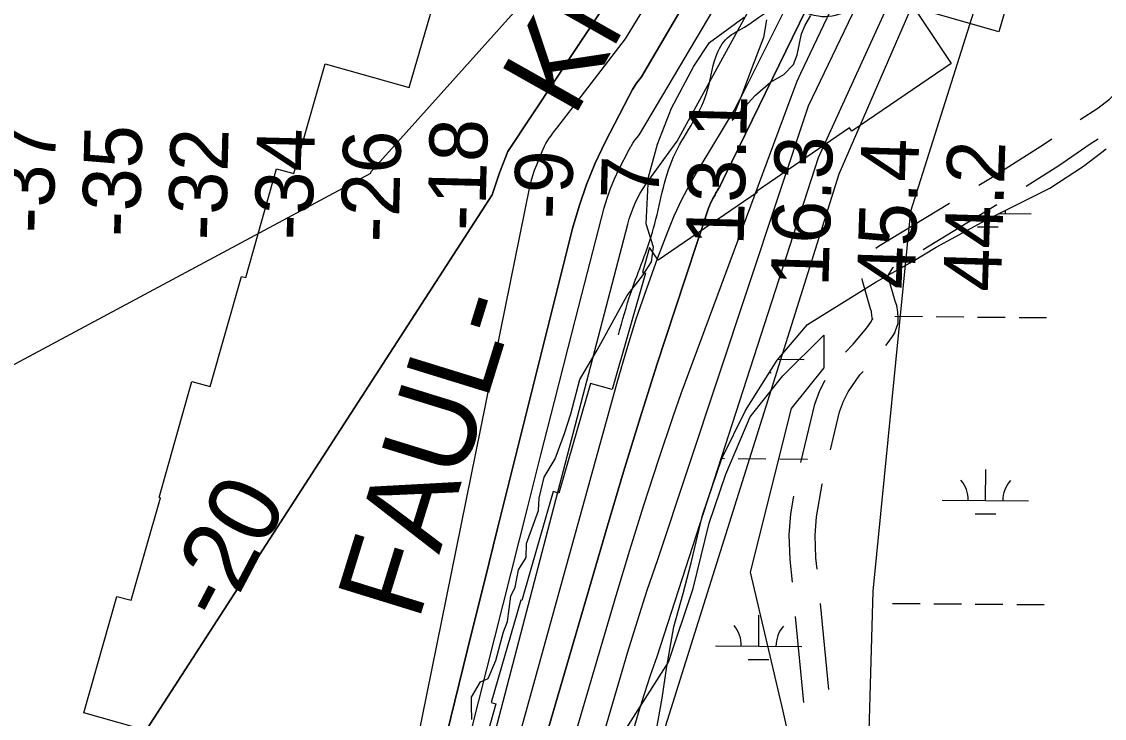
# Model space of a CAD drawing. Extents: x 3271442 to 3309282, y 752266 to 777610.
# Drawn here: x 3287333 to 3288588, y 759879 to 760687 of the extents above; entities that cross this region are included whole.
import ezdxf

# ---------------------------------------------------------------- set-up
doc = ezdxf.new("R2010")
doc.units = 0
for name, color, linetype in [('V-RIVR-EDGE', 7, 'Continuous'), ('V-RIVR-RANG', 7, 'Continuous'), ('V-ROAD-CNTR', 7, 'Continuous'), ('V-RRAP-FSHR', 7, 'Continuous'), ('V-RRAP-RVMT', 7, 'Continuous'), ('V-RRAP-RVMT-IDEN', 7, 'Continuous'), ('V-SITE-VEGE', 7, 'Continuous'), ('V-TOPO-DPTH', 7, 'Continuous'), ('V-TOPO-MAJR', 7, 'Continuous'), ('V-TOPO-MINR', 7, 'Continuous'), ('V-TOPO-MINR-IDEN', 7, 'Continuous'), ('V-TOPO-WATR', 7, 'Continuous'), ('V-WETL-SWMP', 7, 'Continuous')]:
    doc.layers.add(name, color=color, linetype=linetype)

msp = doc.modelspace()

# ---------------------------------------------------------------- linework, layer by layer
at = {"layer": 'V-RIVR-EDGE'}
for points in [[(3287854.9, 759878.2), (3287854.5, 759893.9), (3287854.5, 759903.9), (3287865, 759921.7), (3287873.7, 759925.6), (3287882.8, 759946.4), (3287891.6, 759979.9), (3287896, 759991.6), (3287900, 760021.1), (3287905.2, 760031.5), (3287908.7, 760051.5), (3287917.9, 760065.9), (3287918, 760081.9), (3287932, 760120.2), (3287932.9, 760134.5), (3287938.6, 760158.8), (3287951.2, 760180.1), (3287962.2, 760209.6), (3287969.6, 760232.2), (3287980.1, 760272.2), (3288000.2, 760306), (3288034.7, 760369.4), (3288052.6, 760392.4), (3288063.1, 760408.5), (3288065.3, 760425.4), (3288056.7, 760452.4), (3288059.4, 760506.7), (3288069.9, 760544.9), (3288086.1, 760586.6), (3288111.9, 760635.2), (3288130.2, 760662.6), (3288170.3, 760692)], [(3288196.3, 760688.9), (3288192.8, 760668.5), (3288181, 760637.2), (3288166.1, 760598.2), (3288159.6, 760581.7), (3288156.5, 760572.1), (3288183.5, 760601.6), (3288200.9, 760616.8), (3288216.2, 760625.4), (3288227.5, 760637.1), (3288231.9, 760648.4), (3288236.7, 760672.8), (3288241.1, 760682.7), (3288247.6, 760694)]]:
    msp.add_lwpolyline(points, dxfattribs=at)
at = {"layer": 'V-ROAD-CNTR'}
for p, q in [((3288377.8, 760422.9), (3288463.2, 760474.8)), ((3288268.4, 759913), (3288258.7, 760012.5)), ((3288239.7, 759898), (3288230, 759997.5))]:
    msp.add_line(p, q, dxfattribs=at)
for points in [[(3288559.8, 760573.4), (3288580.2, 760586.4), (3288593.8, 760597.1), (3288598, 760601.2), (3288598.6, 760602.1), (3288599.8, 760604.7), (3288601.3, 760607.7), (3288602, 760609.4), (3288603, 760612.5), (3288604.7, 760616.3), (3288605.4, 760619.1), (3288606.3, 760624.2), (3288607, 760630.4), (3288607.8, 760640.8), (3288607.6, 760645.8), (3288607.3, 760652.1)], [(3288442.4, 760497.3), (3288455.8, 760505.4), (3288518.3, 760545.1), (3288526.8, 760550.9)], [(3288497.1, 760496.1), (3288534.9, 760520), (3288571.4, 760545.2), (3288580.6, 760551.1)], [(3288322.9, 760424.4), (3288326.2, 760426.6), (3288408.2, 760476.5)], [(3288334.5, 760311.6), (3288336, 760313.5), (3288342.3, 760322), (3288344.8, 760326.2), (3288345.9, 760328.9), (3288348.9, 760337.5), (3288349, 760343.2), (3288348.3, 760350.1), (3288347.1, 760357.8), (3288345.4, 760362.9), (3288337.2, 760391.2), (3288337.2, 760391.6), (3288337.5, 760393.2), (3288337.4, 760392.7), (3288337.4, 760392.7), (3288340.6, 760398.2), (3288342.7, 760401.6), (3288342.4, 760401.4), (3288343.6, 760402.1)], [(3288287.8, 760303.7), (3288296.8, 760313.2), (3288312.4, 760332), (3288317.2, 760338.5), (3288317.9, 760339.7), (3288318, 760339.8), (3288319, 760342.7), (3288319, 760341.7), (3288318.5, 760346.3), (3288317.8, 760350.8), (3288316.7, 760354), (3288307.4, 760386.3), (3288307.3, 760389.1)], [(3288236, 760175.9), (3288252.3, 760243.5), (3288258.1, 760259.2), (3288264.3, 760271.5)], [(3288270.4, 760190.5), (3288281, 760234.8), (3288285.6, 760247.1), (3288291, 760257.8), (3288304.3, 760277.5), (3288308.2, 760281.5)], [(3288254.8, 760052.3), (3288253.6, 760065.6), (3288252.7, 760091.7), (3288254.1, 760112.9), (3288260.8, 760150.8), (3288261, 760151.6)], [(3288226.2, 760037.3), (3288223.6, 760063.7), (3288222.7, 760092.2), (3288224.3, 760116.5), (3288227.9, 760136.8)]]:
    msp.add_lwpolyline(points, dxfattribs=at)
at = {"layer": 'V-RRAP-FSHR'}
msp.add_spline([(3288024.6, 760324), (3288039.3, 760373.1), (3288065.4, 760447.4), (3288088.5, 760530), (3288126.8, 760603.6), (3288137.9, 760646.8), (3288151, 760667.9), (3288170.6, 760680.2), (3288214.9, 760704), (3288256.5, 760693.3), (3288288, 760697.9), (3288339, 760715), (3288380, 760710.8), (3288399.4, 760726.3), (3288427.1, 760792.6), (3288462, 760862.2), (3288467.4, 760912.7), (3288487.8, 760995.5), (3288477.6, 761071), (3288451.3, 761142.3), (3288448.8, 761210.4), (3288443.2, 761290.4), (3288453.5, 761341), (3288469, 761381.1), (3288509, 761459.8), (3288586.4, 761563.5), (3288616.8, 761609.7), (3288678.4, 761644.6), (3288740.1, 761679.4), (3288795.5, 761719), (3288838.6, 761790.4), (3288890.2, 761863.5)], degree=3, dxfattribs=at)
at = {"layer": 'V-RRAP-RVMT'}
for points in [[(3287405.2, 759886), (3287443.6, 760020.8), (3287460.1, 760016.4), (3287494, 760134.8), (3287492.6, 760135.2), (3287530.4, 760269.6), (3287551.7, 760263.9), (3287587.8, 760391.6), (3287592.8, 760390.2), (3287628.6, 760516.3), (3287648.5, 760510.7), (3287685, 760638), (3287782.3, 760610.6), (3287818.3, 760735.4), (3287841.7, 760728.6), (3287877.6, 760854.3), (3287882.4, 760853.2), (3287917.8, 760977), (3287953.9, 760967), (3287989.7, 761093), (3288021.1, 761083.9), (3288019.4, 761167.9), (3288047.9, 761168.8)], [(3288504.4, 760809.4), (3288465.6, 760675.1), (3288367.1, 760703.2), (3288410.3, 760638.2), (3288295, 760560), (3288292.6, 760563.6), (3288184.6, 760490), (3288185.5, 760488.8), (3288070.7, 760410.3), (3288060.5, 760425), (3288052.4, 760396.2), (3288056.2, 760395.3), (3288017.5, 760260.4), (3287992.4, 760267.6), (3287955.7, 760140.5), (3287949.1, 760142.4), (3287912.8, 760015.9), (3287911.4, 760016.3), (3287877.3, 759897.7), (3287882.6, 759896.1), (3287844.6, 759761.5)], [(3287844.6, 759761.5), (3287405.2, 759886)]]:
    msp.add_lwpolyline(points, dxfattribs=at)
at = {"layer": 'V-SITE-VEGE'}
for p, q in [((3288215.2, 760276.2), (3288262.6, 760323.5)), ((3288262.6, 760323.5), (3288262.6, 760285.6)), ((3288262.6, 760285.6), (3288224.7, 760238.3)), ((3288177.4, 760228.8), (3288215.2, 760276.2)), ((3288224.7, 760238.3), (3288177.4, 760048.8)), ((3288149, 760162.5), (3288177.4, 760228.8)), ((3288130, 760105.6), (3288149, 760162.5)), ((3288111.1, 760029.8), (3288130, 760105.6)), ((3288177.4, 760048.8), (3288215.2, 759887.7)), ((3288082.7, 759944.6), (3288111.1, 760029.8)), ((3288016.4, 759840.4), (3288082.7, 759944.6)), ((3288215.2, 759887.7), (3288385.6, 759129.8))]:
    msp.add_line(p, q, dxfattribs=at)
at = {"layer": 'V-TOPO-DPTH'}
for p, q in [((3288155.9, 760523.8), (3288153.4, 760518.8)), ((3288151, 760513.8), (3288148.5, 760508.8)), ((3288153.4, 760518.8), (3288151, 760513.8)), ((3288146, 760503.8), (3288142.4, 760496.5)), ((3288148.5, 760508.8), (3288146, 760503.8)), ((3288136.6, 760486.2), (3288134.2, 760481.9)), ((3288137.3, 760487.5), (3288136.6, 760486.2)), ((3288138.1, 760488.7), (3288137.3, 760487.5)), ((3288138.8, 760490), (3288138.1, 760488.7)), ((3288139.6, 760491.3), (3288138.8, 760490)), ((3288140.3, 760492.6), (3288139.6, 760491.3)), ((3288141, 760493.9), (3288140.3, 760492.6)), ((3288141.7, 760495.2), (3288141, 760493.9)), ((3288142.4, 760496.5), (3288141.7, 760495.2)), ((3288130.3, 760473.5), (3288129.2, 760470.6)), ((3288131.5, 760476.3), (3288130.3, 760473.5)), ((3288132.8, 760479.1), (3288131.5, 760476.3)), ((3288134.2, 760481.9), (3288132.8, 760479.1)), ((3288129.2, 760470.6), (3288089.9, 760352.3)), ((3288089.9, 760352.3), (3288069.6, 760290.1)), ((3288069.6, 760290.1), (3288049.7, 760227.7)), ((3288049.7, 760227.7), (3288030.6, 760165.2)), ((3288030.6, 760165.2), (3288011.9, 760102.4)), ((3288011.9, 760102.4), (3287909.3, 759750.6))]:
    msp.add_line(p, q, dxfattribs=at)
for points in [[(3287737.7, 760511.2), (3287738.3, 760513), (3288157.4, 760980.6), (3288277.3, 761160.7), (3288501.3, 761597.5)], [(3288288.3, 761127), (3287896.7, 760536.4), (3287893.1, 760527.4)], [(3288288.3, 761127), (3287896.7, 760536.4), (3287893.1, 760527.4)], [(3288005.5, 760539.1), (3288009.3, 760547.1), (3288036.6, 760600.2), (3288041, 760608), (3288045.8, 760615.6), (3288051.3, 760622.7), (3288340.7, 761116.3)], [(3288340.7, 761116.3), (3288051.3, 760622.7), (3288045.8, 760615.6), (3288041, 760608), (3288036.6, 760600.2), (3288009.3, 760547.1), (3288005.5, 760539.1)], [(3288398.7, 761021.9), (3288156.2, 760524.5), (3288155.9, 760523.8)], [(3288092.9, 760548.2), (3288337.4, 760994.9)], [(3288092.9, 760548.2), (3288337.4, 760994.9)], [(3287737.7, 760511.2), (3287738.3, 760513), (3288157.4, 760980.6)], [(3287852.8, 759752.5), (3288035.5, 760452.1), (3288037.3, 760458.4), (3288039.3, 760464.5), (3288041.6, 760470.5), (3288044.1, 760476.5), (3288046.9, 760482.3), (3288050, 760488), (3288053.4, 760493.5), (3288057, 760498.8), (3288092.9, 760548.2)], [(3287852.8, 759752.5), (3288035.5, 760452.1), (3288037.3, 760458.4), (3288039.3, 760464.5), (3288041.6, 760470.5), (3288044.1, 760476.5), (3288046.9, 760482.3), (3288050, 760488), (3288053.4, 760493.5), (3288057, 760498.8), (3288092.9, 760548.2)], [(3287825.3, 759860), (3287840, 759919.8), (3287854.8, 759979.7), (3287869.7, 760039.5), (3287884.7, 760099.4), (3287971.6, 760447), (3287979, 760472.8), (3287987.6, 760498.1), (3287997.9, 760522.9), (3288005.5, 760539.1)], [(3288005.5, 760539.1), (3287997.9, 760522.9), (3287987.6, 760498.1), (3287979, 760472.8), (3287971.6, 760447), (3287884.7, 760099.4), (3287869.7, 760039.5), (3287854.8, 759979.7), (3287840, 759919.8), (3287825.3, 759860)], [(3287893.1, 760527.4), (3287886.7, 760511.4), (3287878.2, 760485.9), (3287465.4, 759847.4), (3287462.2, 759843), (3287459.2, 759838.4), (3287415.6, 759768.4), (3287408, 759755.8), (3287400.7, 759743.1), (3287393.7, 759730.2), (3287386.9, 759717.2), (3287380.5, 759703.9), (3287374.2, 759690.7), (3286891.1, 759056.2), (3286884.4, 759029), (3286878, 759001.6), (3286872.3, 758974.1), (3286866.9, 758946.6), (3286862.5, 758923.2), (3286854.9, 758884), (3286846.8, 758844.8), (3286837.9, 758805.9), (3286680, 758401.8)], [(3287893.1, 760527.4), (3287886.7, 760511.4), (3287878.2, 760485.9), (3287465.4, 759847.4), (3287462.2, 759843), (3287459.2, 759838.4), (3287415.6, 759768.4), (3287408, 759755.8), (3287400.7, 759743.1), (3287393.7, 759730.2), (3287386.9, 759717.2), (3287380.5, 759703.9), (3287374.2, 759690.7), (3286891.1, 759056.2), (3286884.4, 759029), (3286878, 759001.6), (3286872.3, 758974.1), (3286866.9, 758946.6), (3286862.5, 758923.2), (3286854.9, 758884), (3286846.8, 758844.8), (3286837.9, 758805.9), (3286680, 758401.8)], [(3287004.5, 760118.2), (3287737.7, 760511.2)], [(3287004.5, 760118.2), (3287737.7, 760511.2)]]:
    msp.add_lwpolyline(points, dxfattribs=at)
at = {"layer": 'V-TOPO-MAJR'}
for p, q in [((3288061.9, 759929.5), (3288069.7, 759951.1)), ((3288054.7, 759907.7), (3288061.9, 759929.5)), ((3288047.9, 759885.7), (3288054.7, 759907.7)), ((3288005, 759739.4), (3288047.9, 759885.7))]:
    msp.add_line(p, q, dxfattribs=at)
msp.add_lwpolyline([(3288069.7, 759951.1), (3288256.6, 760529.5), (3288430.6, 760911.2)], dxfattribs=at)
at = {"layer": 'V-TOPO-MINR'}
for p, q in [((3288236, 760627.1), (3288433.1, 761040.9)), ((3288203.9, 760673.4), (3288218.6, 760702.9)), ((3288189.2, 760643.9), (3288203.9, 760673.4)), ((3288167.6, 760600.8), (3288189.2, 760643.9)), ((3288231.9, 760617.9), (3288236, 760627.1)), ((3288228.2, 760608.7), (3288231.9, 760617.9)), ((3288163.6, 760593), (3288167.6, 760600.8)), ((3288225, 760599.3), (3288228.2, 760608.7)), ((3288158.6, 760583.8), (3288163.6, 760593)), ((3288153.4, 760518.8), (3288155.9, 760523.8)), ((3288107.7, 760498.9), (3288118.2, 760516.8)), ((3288148.5, 760508.8), (3288151, 760513.8)), ((3288151, 760513.8), (3288153.4, 760518.8)), ((3288098, 760480.6), (3288107.7, 760498.9)), ((3288142.4, 760496.5), (3288146, 760503.8)), ((3288146, 760503.8), (3288148.5, 760508.8)), ((3288134.2, 760481.9), (3288136.6, 760486.2)), ((3288136.6, 760486.2), (3288137.3, 760487.5)), ((3288137.3, 760487.5), (3288138.1, 760488.7)), ((3288138.1, 760488.7), (3288138.8, 760490)), ((3288138.8, 760490), (3288139.6, 760491.3)), ((3288139.6, 760491.3), (3288140.3, 760492.6)), ((3288140.3, 760492.6), (3288141, 760493.9)), ((3288141, 760493.9), (3288141.7, 760495.2)), ((3288141.7, 760495.2), (3288142.4, 760496.5)), ((3288089.4, 760461.8), (3288098, 760480.6)), ((3288129.2, 760470.6), (3288130.3, 760473.5)), ((3288130.3, 760473.5), (3288131.5, 760476.3)), ((3288131.5, 760476.3), (3288132.8, 760479.1)), ((3288132.8, 760479.1), (3288134.2, 760481.9)), ((3288081.5, 760442.6), (3288089.4, 760461.8)), ((3288089.9, 760352.3), (3288129.2, 760470.6)), ((3288070, 760412.2), (3288081.5, 760442.6)), ((3288057.4, 760377.4), (3288070, 760412.2)), ((3288045.4, 760342.3), (3288057.4, 760377.4)), ((3288069.6, 760290.1), (3288089.9, 760352.3)), ((3288034.4, 760307), (3288045.4, 760342.3)), ((3288024, 760271.4), (3288034.4, 760307)), ((3288049.7, 760227.7), (3288069.6, 760290.1)), ((3287880.7, 759754.5), (3288024, 760271.4)), ((3288030.6, 760165.2), (3288049.7, 760227.7)), ((3288071, 760178.7), (3288088.5, 760230.5)), ((3288054, 760126.6), (3288071, 760178.7)), ((3288011.9, 760102.4), (3288030.6, 760165.2)), ((3288037.7, 760074.4), (3288054, 760126.6)), ((3287909.3, 759750.6), (3288011.9, 760102.4)), ((3288021.9, 760021.9), (3288037.7, 760074.4)), ((3288058.1, 760028), (3288070.3, 760063.5)), ((3287941.1, 759746.3), (3288021.9, 760021.9)), ((3288046.6, 759992.3), (3288058.1, 760028)), ((3288311.9, 759748), (3288319.7, 760026.7)), ((3288035.7, 759956.4), (3288046.6, 759992.3)), ((3287973, 759742.8), (3288035.7, 759956.4))]:
    msp.add_line(p, q, dxfattribs=at)
for points in [[(3287893.1, 760527.4), (3287896.7, 760536.4), (3288288.3, 761127)], [(3288319.7, 760026.7), (3288363.7, 760467.3), (3288572.9, 761130.1)], [(3287934.5, 760531.7), (3287937.6, 760539), (3287939.1, 760542.3), (3287940.7, 760545.5), (3287942.6, 760548.6), (3287944.6, 760551.7), (3287946.7, 760554.6), (3287948.8, 760557.6), (3287951, 760560.5), (3287953.2, 760563.4), (3288033, 760667), (3288311.4, 761122.9)], [(3288005.5, 760539.1), (3288009.3, 760547.1), (3288036.6, 760600.2), (3288041, 760608), (3288045.8, 760615.6), (3288051.3, 760622.7), (3288340.7, 761116.3)], [(3288037, 759736), (3288280.4, 760510.4), (3288525.1, 761073.7)], [(3288039.3, 760542.6), (3288041.3, 760545.8), (3288043.8, 760549.3), (3288046.5, 760552.6), (3288049.2, 760555.9), (3288332.2, 761033.7)], [(3288155.9, 760523.8), (3288156.2, 760524.5), (3288398.7, 761021.9)], [(3287737.7, 760511.2), (3287738.3, 760513), (3288157.4, 760980.6)], [(3288070.3, 760063.5), (3288244.9, 760589.1), (3288398.3, 760909.1)], [(3288088.5, 760230.5), (3288097.2, 760255.7), (3288225, 760599.3)], [(3288118.2, 760516.8), (3288120.4, 760520.3), (3288158.6, 760583.8)], [(3287825.1, 759749.9), (3287919.3, 760122.9), (3287934.9, 760184.8), (3287950.6, 760246.7), (3287966.5, 760308.6), (3287982.3, 760370.4), (3288008.2, 760470.9), (3288011.5, 760482.4), (3288015.4, 760493.6), (3288020, 760504.6), (3288025.1, 760515.4), (3288037, 760538.5), (3288039.1, 760542.2), (3288039.3, 760542.6)], [(3287825.3, 759860), (3287840, 759919.8), (3287854.8, 759979.7), (3287869.7, 760039.5), (3287884.7, 760099.4), (3287971.6, 760447), (3287979, 760472.8), (3287987.6, 760498.1), (3287997.9, 760522.9), (3288005.5, 760539.1)], [(3286680, 758401.8), (3286837.9, 758805.9), (3286846.8, 758844.8), (3286854.9, 758884), (3286862.5, 758923.2), (3286866.9, 758946.6), (3286872.3, 758974.1), (3286878, 759001.6), (3286884.4, 759029), (3286891.1, 759056.2), (3287374.2, 759690.7), (3287380.5, 759703.9), (3287386.9, 759717.2), (3287393.7, 759730.2), (3287400.7, 759743.1), (3287408, 759755.8), (3287415.6, 759768.4), (3287459.2, 759838.4), (3287462.2, 759843), (3287465.4, 759847.4), (3287878.2, 760485.9), (3287886.7, 760511.4), (3287893.1, 760527.4)], [(3286803.1, 758315.2), (3287260.2, 759020.9), (3287266.3, 759037.2), (3287769.1, 759740.9), (3287922.2, 760495.4), (3287923.7, 760501.9), (3287925.5, 760508.4), (3287927.6, 760514.7), (3287930, 760520.9), (3287934.5, 760531.7)], [(3287004.5, 760118.2), (3287737.7, 760511.2)]]:
    msp.add_lwpolyline(points, dxfattribs=at)
at = {"layer": 'V-TOPO-WATR'}
for points in [[(3288092.9, 760548.2), (3288337.4, 760994.9)], [(3287852.8, 759752.5), (3288035.5, 760452.1), (3288037.3, 760458.4), (3288039.3, 760464.5), (3288041.6, 760470.5), (3288044.1, 760476.5), (3288046.9, 760482.3), (3288050, 760488), (3288053.4, 760493.5), (3288057, 760498.8), (3288092.9, 760548.2)]]:
    msp.add_lwpolyline(points, dxfattribs=at)
at = {"layer": 'V-WETL-SWMP'}
for p, q in [((3288563.5, 760519.4), (3288590, 760539.3)), ((3288524.6, 760493.8), (3288563.5, 760519.4)), ((3288450.3, 760456.7), (3288524.6, 760493.8)), ((3288465.6, 760464.4), (3288502.8, 760464.1)), ((3288392.7, 760425.4), (3288450.3, 760456.7)), ((3288440.6, 760449.1), (3288464.6, 760448.9)), ((3288365.5, 760408.7), (3288392.7, 760425.4)), ((3288323.3, 760385.4), (3288365.5, 760408.7)), ((3288243.9, 760335.7), (3288323.3, 760385.4)), ((3288208.8, 760294.6), (3288243.9, 760335.7)), ((3288344.9, 760345.3), (3288376.9, 760345)), ((3288392.9, 760344.9), (3288424.9, 760344.6)), ((3288440.9, 760344.5), (3288472.9, 760344.2)), ((3288488.9, 760344.1), (3288520.9, 760343.8)), ((3288171.8, 760236), (3288208.8, 760294.6)), ((3288209.8, 760295.6), (3288239.9, 760295.4)), ((3288199.8, 760280.3), (3288201.8, 760280.3)), ((3288144.4, 760180.6), (3288171.8, 760236)), ((3288122.2, 760114.9), (3288144.4, 760180.6)), ((3288144.5, 760180.8), (3288147.6, 760180.7)), ((3288163.6, 760180.6), (3288195.6, 760180.3)), ((3288211.6, 760180.2), (3288243.6, 760179.9)), ((3288450, 760131.8), (3288450.3, 760167.8)), ((3288400, 760132.2), (3288500, 760131.4)), ((3288109, 760059.5), (3288122.2, 760114.9)), ((3288437.9, 760116.5), (3288461.9, 760116.3)), ((3288099.8, 760024), (3288109, 760059.5)), ((3288088.7, 759985.4), (3288099.8, 760024)), ((3288342.2, 760012.6), (3288374.2, 760012.4)), ((3288390.2, 760012.2), (3288422.2, 760012)), ((3288438.2, 760011.8), (3288470.2, 760011.6)), ((3288486.2, 760011.4), (3288518.2, 760011.2)), ((3288187.2, 759963.1), (3288187.5, 759999.1)), ((3288080.7, 759939.6), (3288088.7, 759985.4)), ((3288137.2, 759963.6), (3288237.2, 759962.7)), ((3288175.1, 759947.8), (3288199.1, 759947.6)), ((3288075.4, 759902.8), (3288080.7, 759939.6)), ((3288060.2, 759820.3), (3288075.4, 759902.8))]:
    msp.add_line(p, q, dxfattribs=at)
for centre, start, end in [((3288508, 760464.5), 174.2373, 180.2999), ((3288245.2, 760295.8), 179.9836, 180.2999), ((3288394.8, 760132.7), 358.7563, 40.2999), ((3288505.3, 760131.8), 138.7563, 180.2999), ((3288131.9, 759964.1), 358.7563, 40.2999), ((3288242.4, 759963.2), 138.7563, 180.2999)]:
    msp.add_arc(centre, 35.2, start, end, dxfattribs=at)

# ---------------------------------------------------------------- texts
at = {"layer": 'V-RIVR-RANG'}
for s, rotation, p in [('13.1', 88.5296, (3288169.7, 760426.7)), ('-37', 88.5296, (3287369.8, 760441.1)), ('-35', 88.5296, (3287469.7, 760436.7)), ('-34', 88.5296, (3287669.7, 760432.9)), ('-18', 88.5296, (3287870.1, 760443.9)), ('-32', 88.5296, (3287569.7, 760432.8)), ('-26', 88.5296, (3287769.7, 760430.4)), ('16.3', 88.2383, (3288267.9, 760378.9)), ('45.4', 88.2383, (3288367.9, 760376.1)), ('44.2', 88.2383, (3288467.8, 760373.3)), ('-9', 88.5296, (3287970.4, 760457.2)), ('7', 88.5296, (3288071.1, 760480.4))]:
    msp.add_text(s, height=67, rotation=rotation, dxfattribs=at).set_placement(p)
at = {"layer": 'V-RRAP-RVMT-IDEN'}
for s, rotation, p in [('KNER', 60.5548, (3287972.8, 760574.2)), ('FAUL-', 72.8334, (3287792.8, 759990.6))]:
    msp.add_text(s, height=100, rotation=rotation, dxfattribs=at).set_placement(p)
at = {"layer": 'V-TOPO-MINR-IDEN'}
msp.add_text('-20', height=83, rotation=62.2254, dxfattribs=at).set_placement((3287567.2, 759988.1))

doc.saveas('drawing.dxf')
